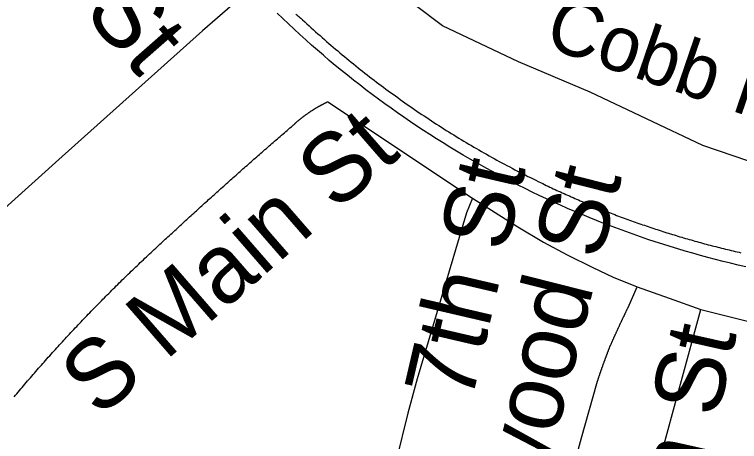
# Model space of a CAD drawing. Extents: x 1268485 to 1426702, y 514839 to 616766.
# Drawn here: x 1380988 to 1381847, y 546340 to 546846 of the extents above; entities that cross this region are included whole.
import ezdxf

# ---------------------------------------------------------------- set-up
doc = ezdxf.new("R2010")
doc.units = 0
for name, color, linetype in [('Old_Level_10', 7, 'Continuous'), ('Old_Level_11', 7, 'Continuous'), ('Old_Level_32', 7, 'Continuous'), ('Old_Level_35', 7, 'Continuous'), ('Old_Level_44', 7, 'Continuous')]:
    doc.layers.add(name, color=color, linetype=linetype)

msp = doc.modelspace()

# ---------------------------------------------------------------- linework, layer by layer
at = {"layer": 'Old_Level_32'}
for points in [[(1383160.923, 547241.887), (1383059.608, 547082.779), (1383011.833, 547008.813), (1382977.029, 546969.696), (1382921.863, 546925.64), (1382852.234, 546891.863), (1382677.405, 546812.56), (1382500.305, 546725.914), (1382347.423, 546661.296), (1382271.739, 546637.799), (1382208.165, 546626.05), (1382171.08, 546620.177), (1382116.587, 546621.645), (1382056.041, 546623.114), (1381992.466, 546633.394), (1381910.727, 546653.954), (1381803.257, 546690.668), (1381669.716, 546753.692), (1381584.757, 546789.573), (1381494.8, 546832.241), (1381371.359, 546925.337), (1381354.867, 546957.338)], [(1381354.867, 546957.338), (1381331.378, 546930.185), (1381281.314, 546888.041), (1381210.437, 546826.422), (1381044.042, 546677.66), (1380943.982, 546587.631), (1380782.045, 546427.162), (1380689.841, 546375.397), (1380636.618, 546348.768)]]:
    msp.add_lwpolyline(points, dxfattribs=at)
at = {"layer": 'Old_Level_35'}
for p, q in [((1381358.786, 546742.263), (1381530.415, 546627.998)), ((1381714.654, 546498.764), (1381725.214, 546523.114)), ((1381718.243, 546194.313), (1381800.674, 546496.303))]:
    msp.add_line(p, q, dxfattribs=at)
for points in [[(1381317.366, 546714.12), (1381317.776, 546714.428), (1381318.083, 546714.838), (1381318.494, 546715.146), (1381318.904, 546715.504), (1381319.211, 546715.812), (1381319.621, 546716.171), (1381320.031, 546716.478), (1381320.339, 546716.889), (1381320.749, 546717.196), (1381321.159, 546717.504), (1381321.467, 546717.862), (1381321.877, 546718.17), (1381322.287, 546718.477), (1381322.595, 546718.887), (1381323.005, 546719.195), (1381323.415, 546719.503), (1381323.722, 546719.81), (1381324.235, 546720.169), (1381324.645, 546720.477), (1381324.953, 546720.835), (1381325.363, 546721.143), (1381325.773, 546721.451), (1381326.081, 546721.81), (1381326.491, 546722.117), (1381327.003, 546722.425), (1381327.413, 546722.733), (1381327.721, 546723.04), (1381328.131, 546723.399), (1381328.541, 546723.706), (1381328.849, 546724.014), (1381329.361, 546724.321), (1381329.771, 546724.629), (1381330.079, 546724.936), (1381330.489, 546725.244), (1381331.002, 546725.501), (1381331.412, 546725.808), (1381331.719, 546726.116), (1381332.13, 546726.423), (1381332.642, 546726.731), (1381332.95, 546727.039), (1381333.36, 546727.295), (1381333.873, 546727.602), (1381334.283, 546727.961), (1381334.59, 546728.166), (1381335.103, 546728.525), (1381335.513, 546728.832), (1381335.923, 546729.037), (1381336.333, 546729.397), (1381336.743, 546729.704), (1381337.153, 546729.96), (1381337.666, 546730.268), (1381337.974, 546730.524), (1381338.384, 546730.832), (1381338.896, 546731.088), (1381339.204, 546731.396), (1381339.716, 546731.601), (1381340.127, 546731.96), (1381340.537, 546732.165), (1381341.049, 546732.421), (1381341.357, 546732.728), (1381341.87, 546732.985), (1381342.28, 546733.241), (1381342.792, 546733.549), (1381343.1, 546733.805), (1381343.51, 546734.061), (1381344.023, 546734.318), (1381344.33, 546734.574), (1381344.843, 546734.881), (1381345.253, 546735.138), (1381345.766, 546735.394), (1381346.176, 546735.651), (1381346.586, 546735.856), (1381346.996, 546736.112), (1381347.508, 546736.368), (1381347.919, 546736.624), (1381348.329, 546736.881), (1381348.841, 546737.137), (1381349.251, 546737.394), (1381349.764, 546737.65), (1381350.174, 546737.855), (1381350.584, 546738.111), (1381350.994, 546738.367), (1381351.507, 546738.624), (1381352.02, 546738.829), (1381352.327, 546739.085), (1381352.84, 546739.29), (1381353.25, 546739.547), (1381353.763, 546739.752), (1381354.275, 546740.008), (1381354.583, 546740.264), (1381355.095, 546740.418), (1381355.505, 546740.675), (1381356.018, 546740.93), (1381356.531, 546741.136), (1381356.838, 546741.392), (1381357.351, 546741.546), (1381357.864, 546741.802), (1381358.274, 546742.007), (1381358.786, 546742.263)], [(1381156.708, 546570.584), (1381158.348, 546572.019), (1381159.988, 546573.505), (1381161.526, 546574.992), (1381163.167, 546576.479), (1381164.705, 546577.914), (1381166.345, 546579.452), (1381167.883, 546580.939), (1381169.523, 546582.374), (1381171.164, 546583.861), (1381172.702, 546585.398), (1381174.342, 546586.834), (1381175.88, 546588.321), (1381177.52, 546589.756), (1381179.161, 546591.242), (1381180.801, 546592.729), (1381182.339, 546594.165), (1381183.877, 546595.703), (1381185.517, 546597.138), (1381187.158, 546598.624), (1381188.798, 546600.06), (1381190.336, 546601.547), (1381191.874, 546602.982), (1381193.514, 546604.52), (1381195.155, 546605.955), (1381196.795, 546607.442), (1381198.333, 546608.877), (1381199.973, 546610.364), (1381201.614, 546611.799), (1381203.152, 546613.337), (1381204.792, 546614.773), (1381206.33, 546616.259), (1381207.971, 546617.694), (1381209.611, 546619.13), (1381211.251, 546620.617), (1381212.892, 546622.052), (1381214.532, 546623.487), (1381216.173, 546625.025), (1381217.71, 546626.461), (1381219.248, 546627.896), (1381220.889, 546629.382), (1381222.529, 546630.818), (1381224.17, 546632.253), (1381225.708, 546633.74), (1381227.348, 546635.175), (1381228.988, 546636.611), (1381230.629, 546638.046), (1381232.269, 546639.584), (1381233.91, 546641.019), (1381235.55, 546642.455), (1381237.088, 546643.89), (1381238.728, 546645.325), (1381240.369, 546646.812), (1381242.009, 546648.247), (1381243.65, 546649.682), (1381245.29, 546651.118), (1381246.828, 546652.553), (1381248.468, 546653.988), (1381250.109, 546655.424), (1381251.749, 546656.962), (1381253.39, 546658.397), (1381255.03, 546659.832), (1381256.67, 546661.268), (1381258.208, 546662.703), (1381259.849, 546664.138), (1381261.489, 546665.574), (1381263.13, 546667.009), (1381264.77, 546668.445), (1381266.41, 546669.88), (1381268.153, 546671.315), (1381269.794, 546672.751), (1381271.332, 546674.186), (1381272.972, 546675.621), (1381274.612, 546677.057), (1381276.253, 546678.492), (1381277.893, 546679.927), (1381279.534, 546681.363), (1381281.174, 546682.798), (1381282.712, 546684.183), (1381284.352, 546685.618), (1381286.095, 546687.053), (1381287.736, 546688.489), (1381289.376, 546689.924), (1381291.017, 546691.36), (1381292.657, 546692.795), (1381294.297, 546694.179), (1381295.835, 546695.614), (1381297.578, 546697.049), (1381299.219, 546698.485), (1381300.859, 546699.92), (1381302.5, 546701.305), (1381304.14, 546702.74), (1381305.78, 546704.175), (1381307.523, 546705.611), (1381309.164, 546706.994), (1381310.702, 546708.43), (1381312.342, 546709.865), (1381313.982, 546711.25), (1381315.725, 546712.685), (1381317.366, 546714.12)], [(1381530.415, 546627.998), (1381523.238, 546610.979), (1381464.593, 546414.18), (1381453.623, 546373.734), (1381439.884, 546317.498), (1381405.026, 546182.113)], [(1381530.415, 546627.998), (1381584.036, 546594.267), (1381614.486, 546575.915), (1381642.271, 546560.946), (1381672.926, 546545.926), (1381696.712, 546534.802), (1381725.214, 546523.114)], [(1380987.129, 546392.804), (1380988.77, 546394.752), (1380990.41, 546396.648), (1380992.051, 546398.545), (1380993.486, 546400.441), (1380995.126, 546402.339), (1380996.767, 546404.184), (1380998.407, 546406.132), (1381000.048, 546407.978), (1381001.586, 546409.874), (1381003.226, 546411.771), (1381004.866, 546413.616), (1381006.507, 546415.513), (1381008.147, 546417.358), (1381009.788, 546419.255), (1381011.326, 546421.101), (1381012.966, 546422.997), (1381014.606, 546424.894), (1381016.247, 546426.74), (1381017.887, 546428.636), (1381019.528, 546430.482), (1381021.168, 546432.379), (1381022.911, 546434.173), (1381024.551, 546436.07), (1381026.089, 546437.915), (1381027.73, 546439.761), (1381029.473, 546441.606), (1381031.113, 546443.452), (1381032.754, 546445.297), (1381034.394, 546447.143), (1381036.137, 546448.988), (1381037.777, 546450.833), (1381039.418, 546452.679), (1381041.161, 546454.524), (1381042.801, 546456.318), (1381044.544, 546458.164), (1381046.082, 546460.009), (1381047.825, 546461.804), (1381049.465, 546463.649), (1381051.208, 546465.443), (1381052.849, 546467.238), (1381054.592, 546469.083), (1381056.232, 546470.929), (1381057.975, 546472.774), (1381059.615, 546474.517), (1381061.358, 546476.311), (1381063.101, 546478.105), (1381064.742, 546479.951), (1381066.485, 546481.745), (1381068.228, 546483.539), (1381069.868, 546485.333), (1381071.611, 546487.128), (1381073.354, 546488.921), (1381075.097, 546490.664), (1381076.84, 546492.51), (1381078.48, 546494.304), (1381080.223, 546496.047), (1381081.966, 546497.893), (1381083.709, 546499.636), (1381085.452, 546501.379), (1381087.297, 546503.173), (1381089.04, 546504.916), (1381090.783, 546506.761), (1381092.424, 546508.504), (1381094.167, 546510.247), (1381095.91, 546511.99), (1381097.653, 546513.733), (1381099.395, 546515.476), (1381101.241, 546517.321), (1381102.984, 546519.064), (1381104.727, 546520.807), (1381106.47, 546522.55), (1381108.213, 546524.293), (1381109.956, 546525.985), (1381111.801, 546527.728), (1381113.544, 546529.522), (1381115.39, 546531.265), (1381117.132, 546533.008), (1381118.875, 546534.7), (1381120.618, 546536.443), (1381122.464, 546538.186), (1381124.207, 546539.877), (1381125.95, 546541.62), (1381127.898, 546543.312), (1381129.641, 546545.055), (1381131.384, 546546.746), (1381133.229, 546548.489), (1381134.972, 546550.181), (1381136.715, 546551.872), (1381138.663, 546553.615), (1381140.406, 546555.307), (1381142.251, 546556.999), (1381143.994, 546558.691), (1381145.84, 546560.434), (1381147.583, 546562.125), (1381149.531, 546563.817), (1381151.274, 546565.508), (1381153.119, 546567.201), (1381154.965, 546568.892), (1381156.708, 546570.584)], [(1381725.214, 546523.114), (1381763.354, 546509.837), (1381800.674, 546496.303)], [(1381693.226, 546452.832), (1381693.534, 546453.294), (1381693.739, 546453.755), (1381693.841, 546454.268), (1381694.149, 546454.678), (1381694.354, 546455.19), (1381694.457, 546455.6), (1381694.764, 546456.113), (1381694.969, 546456.575), (1381695.174, 546457.088), (1381695.379, 546457.498), (1381695.584, 546458.01), (1381695.789, 546458.42), (1381695.994, 546458.933), (1381696.2, 546459.394), (1381696.405, 546459.856), (1381696.61, 546460.317), (1381696.917, 546460.727), (1381697.02, 546461.239), (1381697.225, 546461.701), (1381697.532, 546462.214), (1381697.635, 546462.624), (1381697.84, 546463.137), (1381698.148, 546463.547), (1381698.25, 546464.059), (1381698.455, 546464.52), (1381698.763, 546464.982), (1381698.865, 546465.443), (1381699.173, 546465.853), (1381699.378, 546466.366), (1381699.583, 546466.828), (1381699.788, 546467.288), (1381699.993, 546467.75), (1381700.301, 546468.263), (1381700.403, 546468.673), (1381700.608, 546469.186), (1381700.916, 546469.647), (1381701.018, 546470.057), (1381701.223, 546470.569), (1381701.531, 546470.979), (1381701.736, 546471.492), (1381701.838, 546471.954), (1381702.146, 546472.415), (1381702.351, 546472.877), (1381702.454, 546473.389), (1381702.761, 546473.799), (1381702.966, 546474.26), (1381703.274, 546474.773), (1381703.376, 546475.183), (1381703.581, 546475.696), (1381703.889, 546476.106), (1381703.992, 546476.567), (1381704.299, 546477.08), (1381704.504, 546477.49), (1381704.709, 546478.003), (1381704.914, 546478.413), (1381705.119, 546478.926), (1381705.324, 546479.387), (1381705.632, 546479.797), (1381705.734, 546480.309), (1381706.042, 546480.771), (1381706.247, 546481.232), (1381706.35, 546481.694), (1381706.657, 546482.104), (1381706.862, 546482.617), (1381707.17, 546483.077), (1381707.272, 546483.539), (1381707.477, 546484), (1381707.785, 546484.462), (1381707.99, 546484.923), (1381708.093, 546485.385), (1381708.4, 546485.897), (1381708.605, 546486.307), (1381708.913, 546486.768), (1381709.015, 546487.23), (1381709.22, 546487.691), (1381709.528, 546488.204), (1381709.733, 546488.614), (1381709.835, 546489.076), (1381710.143, 546489.588), (1381710.348, 546489.998), (1381710.656, 546490.511), (1381710.758, 546490.921), (1381710.963, 546491.382), (1381711.271, 546491.895), (1381711.476, 546492.305), (1381711.783, 546492.767), (1381711.886, 546493.228), (1381712.091, 546493.689), (1381712.399, 546494.202), (1381712.604, 546494.612), (1381712.706, 546495.073), (1381713.014, 546495.586), (1381713.219, 546495.996), (1381713.526, 546496.458), (1381713.629, 546496.918), (1381713.834, 546497.38), (1381714.142, 546497.893), (1381714.347, 546498.303), (1381714.654, 546498.764)], [(1381800.674, 546496.303), (1381862.292, 546480.924), (1381882.797, 546476.516), (1381908.839, 546470.929), (1381934.368, 546466.981), (1381956.616, 546464.264), (1381977.121, 546462.009), (1381999.882, 546459.804), (1382017.106, 546459.241), (1382030.639, 546458.01)], [(1381677.54, 546408.746), (1381677.642, 546409.208), (1381677.745, 546409.618), (1381677.847, 546410.079), (1381677.95, 546410.541), (1381678.257, 546411.002), (1381678.36, 546411.463), (1381678.463, 546411.874), (1381678.668, 546412.335), (1381678.77, 546412.796), (1381678.975, 546413.257), (1381679.078, 546413.667), (1381679.283, 546414.129), (1381679.385, 546414.539), (1381679.488, 546415.052), (1381679.59, 546415.513), (1381679.898, 546415.923), (1381680, 546416.385), (1381680.103, 546416.795), (1381680.205, 546417.256), (1381680.411, 546417.768), (1381680.616, 546418.178), (1381680.718, 546418.64), (1381680.923, 546419.05), (1381681.026, 546419.511), (1381681.231, 546420.024), (1381681.333, 546420.434), (1381681.538, 546420.896), (1381681.641, 546421.306), (1381681.743, 546421.767), (1381682.051, 546422.177), (1381682.153, 546422.639), (1381682.256, 546423.151), (1381682.359, 546423.562), (1381682.666, 546424.022), (1381682.769, 546424.433), (1381682.871, 546424.894), (1381682.974, 546425.304), (1381683.281, 546425.817), (1381683.384, 546426.227), (1381683.486, 546426.688), (1381683.589, 546427.15), (1381683.896, 546427.56), (1381683.999, 546428.021), (1381684.101, 546428.431), (1381684.204, 546428.944), (1381684.512, 546429.354), (1381684.614, 546429.816), (1381684.717, 546430.226), (1381685.024, 546430.687), (1381685.127, 546431.148), (1381685.229, 546431.559), (1381685.332, 546432.02), (1381685.639, 546432.481), (1381685.742, 546432.942), (1381685.844, 546433.352), (1381686.152, 546433.814), (1381686.255, 546434.275), (1381686.357, 546434.685), (1381686.46, 546435.147), (1381686.767, 546435.557), (1381686.87, 546436.07), (1381686.972, 546436.48), (1381687.28, 546436.941), (1381687.382, 546437.351), (1381687.485, 546437.813), (1381687.792, 546438.274), (1381687.895, 546438.684), (1381687.997, 546439.145), (1381688.203, 546439.556), (1381688.408, 546440.017), (1381688.51, 546440.478), (1381688.715, 546440.939), (1381688.92, 546441.401), (1381689.023, 546441.811), (1381689.228, 546442.272), (1381689.33, 546442.682), (1381689.535, 546443.144), (1381689.74, 546443.554), (1381689.843, 546444.015), (1381690.048, 546444.425), (1381690.253, 546444.887), (1381690.356, 546445.297), (1381690.458, 546445.81), (1381690.766, 546446.271), (1381690.868, 546446.681), (1381690.971, 546447.143), (1381691.278, 546447.553), (1381691.381, 546448.014), (1381691.483, 546448.424), (1381691.791, 546448.885), (1381691.893, 546449.296), (1381692.098, 546449.757), (1381692.201, 546450.167), (1381692.406, 546450.628), (1381692.611, 546451.039), (1381692.714, 546451.499), (1381693.021, 546451.961), (1381693.124, 546452.371), (1381693.226, 546452.832)], [(1381627.61, 546228.044), (1381659.495, 546344.257), (1381677.54, 546408.746)]]:
    msp.add_lwpolyline(points, dxfattribs=at)
at = {"layer": 'Old_Level_44'}
for points in [[(1381853.987, 546546.951), (1381844.965, 546549.002), (1381836.045, 546551.104), (1381827.023, 546553.359), (1381818, 546555.615), (1381808.978, 546558.024), (1381800.161, 546560.382), (1381791.241, 546562.894), (1381782.219, 546565.458), (1381773.402, 546568.072), (1381764.482, 546570.737), (1381755.767, 546573.557), (1381746.847, 546576.376), (1381738.133, 546579.299), (1381729.418, 546582.323), (1381720.601, 546585.398), (1381711.886, 546588.526), (1381703.171, 546591.704), (1381694.457, 546594.933), (1381685.844, 546598.266), (1381677.232, 546601.7), (1381668.62, 546605.135), (1381660.11, 546608.672), (1381651.498, 546612.312), (1381642.989, 546615.951), (1381634.581, 546619.694), (1381626.174, 546623.487), (1381617.767, 546627.383), (1381609.36, 546631.33), (1381600.953, 546635.38), (1381592.648, 546639.43), (1381584.344, 546643.582), (1381576.142, 546647.734), (1381567.837, 546652.04), (1381559.737, 546656.398), (1381551.638, 546660.807), (1381543.538, 546665.266), (1381535.336, 546669.829), (1381527.339, 546674.443), (1381519.342, 546679.056), (1381511.345, 546683.823), (1381503.451, 546688.642), (1381495.454, 546693.461), (1381487.764, 546698.382), (1381479.87, 546703.355), (1381472.078, 546708.379), (1381464.388, 546713.505), (1381456.801, 546718.682), (1381449.009, 546723.86), (1381441.525, 546729.192), (1381433.835, 546734.523), (1381426.351, 546739.957), (1381418.867, 546745.391), (1381411.485, 546750.927), (1381404, 546756.514), (1381396.721, 546762.205), (1381389.339, 546767.895), (1381382.162, 546773.636), (1381374.985, 546779.429), (1381367.706, 546785.324), (1381360.632, 546791.271), (1381353.66, 546797.269), (1381346.586, 546803.318), (1381339.614, 546809.367), (1381332.745, 546815.569), (1381325.875, 546821.773), (1381319.006, 546828.078), (1381312.24, 546834.383), (1381305.473, 546840.74), (1381298.911, 546847.199)], [(1381321.159, 546846.122), (1381322.287, 546845.149), (1381323.415, 546844.123), (1381324.543, 546843.149), (1381325.67, 546842.124), (1381326.798, 546841.15), (1381327.926, 546840.125), (1381328.951, 546839.15)], [(1381328.951, 546839.15), (1381331.617, 546836.792), (1381334.078, 546834.434), (1381336.641, 546832.128), (1381339.204, 546829.821), (1381341.87, 546827.462), (1381344.33, 546825.104), (1381346.996, 546822.798), (1381349.662, 546820.542), (1381352.122, 546818.235), (1381354.788, 546815.929), (1381357.351, 546813.673), (1381360.017, 546811.418), (1381362.58, 546809.11), (1381365.245, 546806.855), (1381367.911, 546804.651), (1381370.577, 546802.446), (1381373.243, 546800.191), (1381375.908, 546797.935), (1381378.471, 546795.731), (1381381.24, 546793.578), (1381383.905, 546791.373), (1381386.673, 546789.169), (1381389.237, 546787.016), (1381392.005, 546784.812), (1381394.773, 546782.608), (1381397.336, 546780.506), (1381400.104, 546778.302), (1381402.873, 546776.199), (1381405.641, 546774.046), (1381408.409, 546771.945), (1381411.075, 546769.792), (1381413.843, 546767.741), (1381416.611, 546765.639), (1381419.379, 546763.486), (1381422.147, 546761.436), (1381424.916, 546759.385), (1381427.581, 546757.335), (1381430.452, 546755.233), (1381433.22, 546753.183), (1381436.091, 546751.183), (1381438.859, 546749.133), (1381441.73, 546747.134), (1381444.498, 546745.083), (1381447.369, 546743.084), (1381450.137, 546741.085), (1381453.008, 546739.137), (1381455.878, 546737.137), (1381458.749, 546735.138), (1381461.62, 546733.19), (1381464.388, 546731.242), (1381467.259, 546729.294), (1381470.13, 546727.295), (1381473, 546725.449), (1381475.974, 546723.501), (1381478.844, 546721.553), (1381481.715, 546719.708), (1381484.586, 546717.811), (1381487.457, 546715.863), (1381490.532, 546714.018), (1381493.403, 546712.121), (1381496.274, 546710.327), (1381499.247, 546708.43), (1381502.118, 546706.636), (1381505.091, 546704.739), (1381507.962, 546702.945), (1381511.038, 546701.15), (1381514.011, 546699.305), (1381516.881, 546697.511), (1381519.855, 546695.768), (1381522.828, 546693.923), (1381525.904, 546692.18), (1381528.877, 546690.437), (1381531.85, 546688.694), (1381534.926, 546686.951), (1381537.899, 546685.208), (1381540.873, 546683.516), (1381543.846, 546681.773), (1381546.922, 546680.082), (1381549.895, 546678.39), (1381552.868, 546676.698), (1381556.046, 546675.006), (1381559.02, 546673.315), (1381561.993, 546671.623), (1381565.171, 546669.982), (1381568.145, 546668.394), (1381571.118, 546666.702), (1381574.296, 546665.061), (1381577.269, 546663.523), (1381580.345, 546661.883), (1381583.523, 546660.242), (1381586.497, 546658.705), (1381589.675, 546657.116), (1381592.751, 546655.578), (1381595.724, 546653.988), (1381598.902, 546652.45), (1381601.978, 546650.862), (1381605.156, 546649.375), (1381608.232, 546647.837), (1381611.41, 546646.299)], [(1381611.41, 546646.299), (1381613.461, 546645.325), (1381615.512, 546644.3), (1381617.665, 546643.326), (1381619.715, 546642.3), (1381621.868, 546641.327), (1381624.021, 546640.302), (1381625.969, 546639.379), (1381628.122, 546638.354), (1381630.275, 546637.379), (1381632.326, 546636.456), (1381634.479, 546635.483), (1381636.632, 546634.508), (1381638.785, 546633.586), (1381640.835, 546632.612), (1381642.989, 546631.689), (1381645.142, 546630.767), (1381647.295, 546629.792), (1381649.345, 546628.87), (1381651.498, 546627.947), (1381653.651, 546627.024), (1381655.702, 546626.05), (1381657.855, 546625.179), (1381660.008, 546624.256), (1381662.161, 546623.385), (1381664.416, 546622.462), (1381666.467, 546621.539), (1381668.62, 546620.667), (1381670.773, 546619.745), (1381672.926, 546618.874), (1381675.079, 546618.002), (1381677.232, 546617.131), (1381679.385, 546616.259), (1381681.538, 546615.388), (1381683.794, 546614.568), (1381685.844, 546613.696), (1381687.997, 546612.825), (1381690.15, 546612.004), (1381692.406, 546611.133), (1381694.457, 546610.312), (1381696.61, 546609.492), (1381698.865, 546608.621), (1381701.018, 546607.801), (1381703.274, 546606.981), (1381705.324, 546606.211), (1381707.477, 546605.391), (1381709.733, 546604.571), (1381711.886, 546603.751), (1381714.142, 546602.982), (1381716.295, 546602.213), (1381718.55, 546601.393), (1381720.601, 546600.624), (1381722.856, 546599.804), (1381725.009, 546599.086), (1381727.265, 546598.317), (1381729.52, 546597.497), (1381731.674, 546596.728), (1381733.827, 546596.01), (1381735.98, 546595.241), (1381738.235, 546594.523), (1381740.388, 546593.755), (1381742.644, 546592.985), (1381744.899, 546592.319), (1381746.95, 546591.55), (1381749.205, 546590.884), (1381751.461, 546590.115), (1381753.614, 546589.449), (1381755.87, 546588.679), (1381758.125, 546588.013), (1381760.381, 546587.296), (1381762.534, 546586.629), (1381764.789, 546585.963), (1381767.045, 546585.245), (1381769.301, 546584.578), (1381771.351, 546583.861), (1381773.607, 546583.195), (1381775.862, 546582.477), (1381778.118, 546581.862), (1381780.373, 546581.195), (1381782.629, 546580.58), (1381784.782, 546579.862), (1381787.038, 546579.247), (1381789.293, 546578.632), (1381791.549, 546578.017), (1381793.702, 546577.351), (1381795.957, 546576.735), (1381798.213, 546576.12), (1381800.469, 546575.505), (1381802.724, 546574.89), (1381804.98, 546574.275), (1381807.235, 546573.71), (1381809.491, 546573.044), (1381811.746, 546572.48), (1381814.002, 546571.865), (1381816.258, 546571.302), (1381818.513, 546570.737), (1381820.769, 546570.174), (1381823.024, 546569.559), (1381825.28, 546568.994), (1381827.535, 546568.431)], [(1381827.535, 546568.431), (1381829.791, 546567.918), (1381832.149, 546567.354), (1381834.405, 546566.79), (1381836.763, 546566.226), (1381839.018, 546565.713), (1381841.376, 546565.201), (1381843.632, 546564.637), (1381845.99, 546564.125), (1381848.246, 546563.612)]]:
    msp.add_lwpolyline(points, dxfattribs=at)

# ---------------------------------------------------------------- texts
at = {"layer": 'Old_Level_10'}
for s, rotation, p in [('Front St', 311.238086, (1380878.985, 547063.317)), ('S Main St', 41.031219, (1381088.168, 546366.742)), ('7th St', 76.908172, (1381528.609, 546384.148)), ('Dogwood St', 75.810408, (1381560.708, 546074.353)), ('6th St', 77.411253, (1381780.783, 546188.006))]:
    msp.add_text(s, height=82.0208, rotation=rotation, dxfattribs=at).set_placement(p)
at = {"layer": 'Old_Level_11'}
msp.add_text('Cobb Rd.', height=65.6167, rotation=341.138722, dxfattribs=at).set_placement((1381613.117, 546808.198))

doc.saveas('drawing.dxf')
